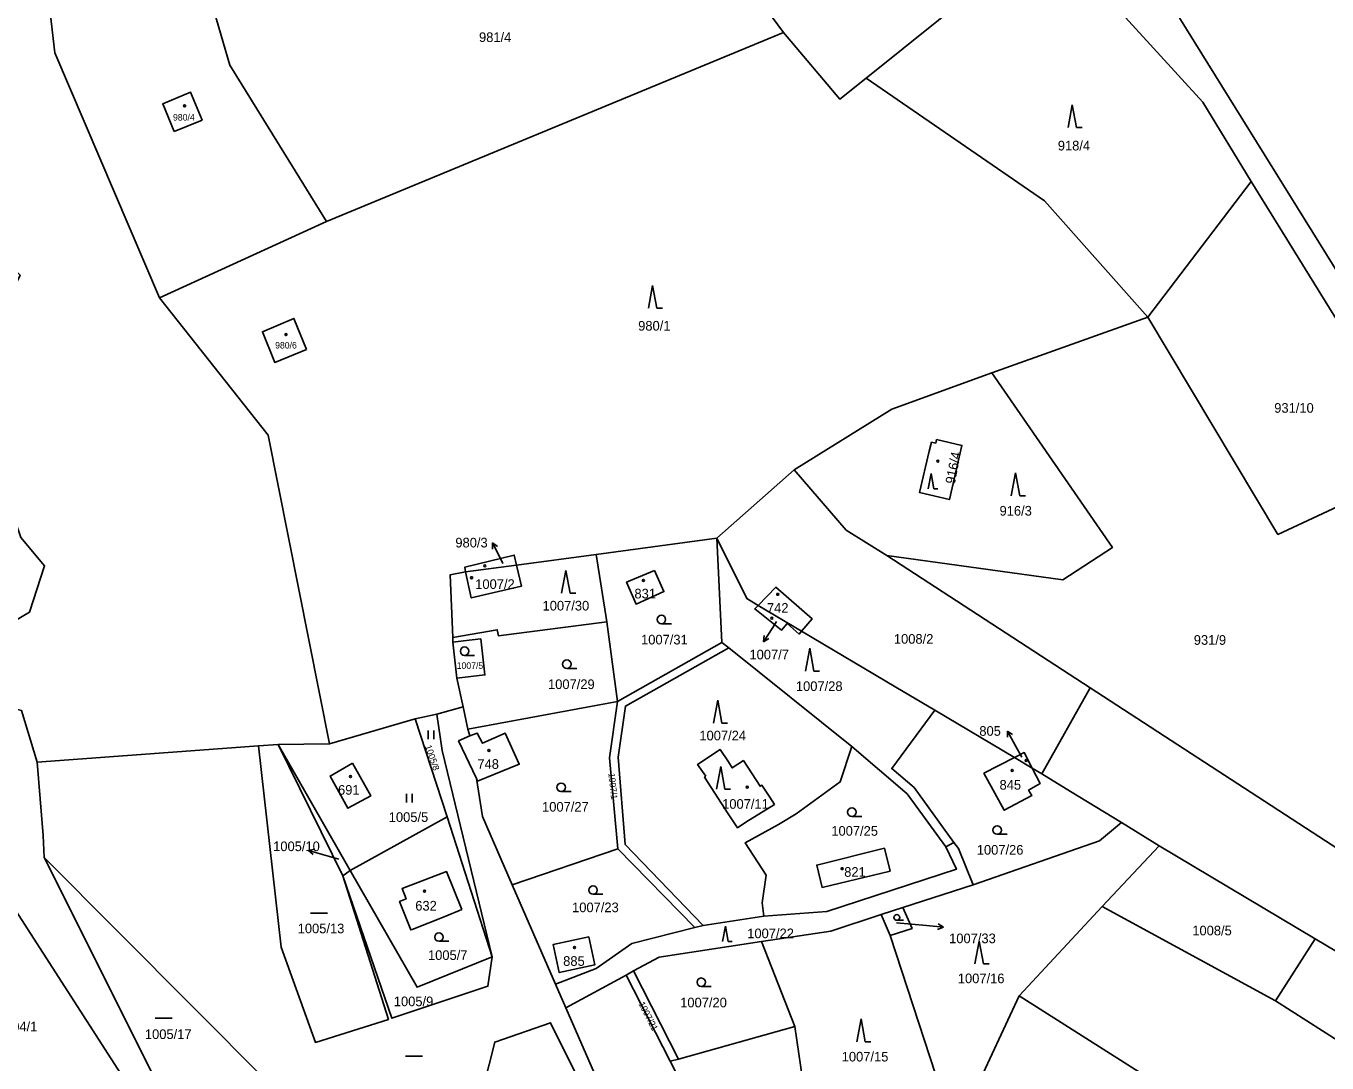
# Model space of a CAD drawing. Extents: x -725728 to -720881, y -1068679 to -1063504.
# Drawn here: x -723965.1 to -723736, y -1064419.4 to -1064236.7 of the extents above; entities that cross this region are included whole.
import ezdxf

# ---------------------------------------------------------------- set-up
doc = ezdxf.new("R2010")
doc.units = 0
for name, color, linetype in [('Hranice parcel', 7, 'Continuous'), ('Parcelní čísla', 7, 'Continuous'), ('Pop  PČ popisy', 7, 'Continuous'), ('Značky budov', 7, 'Continuous'), ('Značky kultur', 7, 'Continuous')]:
    doc.layers.add(name, color=color, linetype=linetype)

# ---------------------------------------------------------------- blocks, each defined once
blk = doc.blocks.new('4.02_3')
at = {"layer": 'Značky budov'}
blk.add_circle((-0.001, 0), 0.0175, dxfattribs=at)
blk = doc.blocks.new('4.02_4')
at = {"layer": 'Značky budov'}
blk.add_circle((-0.001, 0), 0.0175, dxfattribs=at)
blk = doc.blocks.new('1029_151')
at = {"layer": 'Pop  PČ popisy'}
for p, q in [((-0.288, 0.083), (-0.178, 0.103)), ((0, 0), (-0.288, 0.083)), ((-0.288, 0.083), (-0.206, 0.007))]:
    blk.add_line(p, q, dxfattribs=at)
blk = doc.blocks.new('1029_152')
at = {"layer": 'Pop  PČ popisy'}
for p, q in [((0, 0), (-0.163, -0.252)), ((-0.163, -0.252), (-0.151, -0.141)), ((-0.163, -0.252), (-0.067, -0.195))]:
    blk.add_line(p, q, dxfattribs=at)
blk = doc.blocks.new('1029_157')
at = {"layer": 'Pop  PČ popisy'}
for p, q in [((0, 0), (-0.136, 0.267)), ((-0.136, 0.267), (-0.046, 0.201)), ((-0.136, 0.267), (-0.135, 0.155))]:
    blk.add_line(p, q, dxfattribs=at)
blk = doc.blocks.new('1029_160')
at = {"layer": 'Pop  PČ popisy'}
for p, q in [((0.299, -0.026), (0.204, 0.032)), ((0, 0), (0.299, -0.026)), ((0.299, -0.026), (0.195, -0.067))]:
    blk.add_line(p, q, dxfattribs=at)
blk = doc.blocks.new('1029_185')
at = {"layer": 'Pop  PČ popisy'}
for p, q in [((0, 0), (-0.145, 0.262)), ((-0.145, 0.262), (-0.053, 0.199)), ((-0.145, 0.262), (-0.141, 0.151))]:
    blk.add_line(p, q, dxfattribs=at)
blk = doc.blocks.new('8.04')
at = {"layer": 'Značky kultur'}
blk.add_line((-0.15, 0), (0.15, 0), dxfattribs=at)
blk = doc.blocks.new('3.06_1')
at = {"layer": 'Značky kultur'}
for p, q in [((-0.051, 0), (-0.051, 0.15)), ((0.049, 0), (0.049, 0.15))]:
    blk.add_line(p, q, dxfattribs=at)
blk = doc.blocks.new('3.04_3')
at = {"layer": 'Značky kultur'}
blk.add_line((0.001, 0), (0.176, 0), dxfattribs=at)
blk.add_circle((0.001, 0.075), 0.075, dxfattribs=at)
blk = doc.blocks.new('3.04_2')
at = {"layer": 'Značky kultur'}
blk.add_line((0.001, 0), (0.176, 0), dxfattribs=at)
blk.add_circle((0.001, 0.075), 0.075, dxfattribs=at)
blk = doc.blocks.new('3.08_2')
at = {"layer": 'Značky kultur'}
for p, q in [((0, 0.4), (-0.075, 0)), ((0.075, 0), (0, 0.4)), ((0.075, 0), (0.175, 0))]:
    blk.add_line(p, q, dxfattribs=at)
blk = doc.blocks.new('3.08_3')
at = {"layer": 'Značky kultur'}
for p, q in [((0, 0.268), (-0.05, 0)), ((0.05, 0), (0, 0.268)), ((0.05, 0), (0.117, 0))]:
    blk.add_line(p, q, dxfattribs=at)
blk = doc.blocks.new('3.08_1')
at = {"layer": 'Značky kultur'}
for p, q in [((0, 0.4), (-0.075, 0)), ((0.075, 0), (0, 0.4)), ((0.075, 0), (0.175, 0))]:
    blk.add_line(p, q, dxfattribs=at)
blk = doc.blocks.new('3.04_4')
at = {"layer": 'Značky kultur'}
blk.add_line((0, 0), (0.118, 0), dxfattribs=at)
blk.add_circle((0, 0.05), 0.0502, dxfattribs=at)
blk = doc.blocks.new('8.04_1')
at = {"layer": 'Značky kultur'}
blk.add_line((-0.15, 0), (0.15, 0), dxfattribs=at)

msp = doc.modelspace()

# ---------------------------------------------------------------- linework, layer by layer
at = {"layer": 'Hranice parcel'}
for p, q in [((-723857.21, -1064202.88), (-723831.73, -1064237.82)), ((-723831.73, -1064237.82), (-723912.23, -1064271.13)), ((-723767.52, -1064287.95), (-723749.36, -1064264.08)), ((-723749.36, -1064264.08), (-723719.94, -1064311.71)), ((-723912.23, -1064271.13), (-723941.6, -1064284.56)), ((-723795.04, -1064297.78), (-723767.52, -1064287.95)), ((-723843.43, -1064326.92), (-723829.85, -1064314.89)), ((-723864.72, -1064329.77), (-723843.43, -1064326.92)), ((-723843.43, -1064326.92), (-723842.57, -1064345.29)), ((-723878.75, -1064331.64), (-723864.72, -1064329.77)), ((-723862.85, -1064341.63), (-723864.72, -1064329.77)), ((-723777.72, -1064353.26), (-723813.54, -1064329.96)), ((-723887.75, -1064332.85), (-723878.75, -1064331.64)), ((-723836.16, -1064338.74), (-723828.53, -1064343.28)), ((-723860.96, -1064355.7), (-723862.85, -1064341.63)), ((-723889.98, -1064345.21), (-723889.93, -1064344.42)), ((-723889.24, -1064351.58), (-723889.98, -1064345.21)), ((-723842.57, -1064345.29), (-723860.96, -1064355.7)), ((-723841.34, -1064346.2), (-723842.57, -1064345.29)), ((-723819.7, -1064363.62), (-723841.34, -1064346.2)), ((-723888.16, -1064356.59), (-723889.24, -1064351.58)), ((-723786.21, -1064368.4), (-723777.72, -1064353.26)), ((-723777.72, -1064353.26), (-723733.93, -1064381.76)), ((-723892.76, -1064357.9), (-723888.16, -1064356.59)), ((-723887.3, -1064360.56), (-723888.16, -1064356.59)), ((-723860.96, -1064355.7), (-723887.3, -1064360.56)), ((-723805.04, -1064357.22), (-723791.01, -1064365.55)), ((-723911.69, -1064363.16), (-723896.58, -1064358.73)), ((-723896.58, -1064358.73), (-723892.76, -1064357.9)), ((-723890.93, -1064376.01), (-723896.58, -1064358.73)), ((-723886.97, -1064361.75), (-723887.3, -1064360.56)), ((-723924.16, -1064363.49), (-723963.16, -1064366.36)), ((-723920.72, -1064363.24), (-723924.16, -1064363.49)), ((-723920.17, -1064398.95), (-723924.16, -1064363.49)), ((-723911.69, -1064363.16), (-723920.72, -1064363.24)), ((-723920.72, -1064363.24), (-723908.02, -1064385.45)), ((-723920.72, -1064363.24), (-723909.34, -1064386.4)), ((-723791.01, -1064365.55), (-723787.89, -1064367.4)), ((-723787.89, -1064367.4), (-723786.21, -1064368.4)), ((-723908.02, -1064385.45), (-723890.93, -1064376.01)), ((-723883.05, -1064400.69), (-723890.93, -1064376.01)), ((-723772.2, -1064377.02), (-723765.56, -1064381.11)), ((-723860.88, -1064381.63), (-723879.49, -1064387.95)), ((-723860.88, -1064381.63), (-723847.36, -1064395.51)), ((-723801.7, -1064380.51), (-723803.12, -1064381.3)), ((-723765.56, -1064381.11), (-723775.56, -1064391.82)), ((-723765.56, -1064381.11), (-723738.05, -1064397.47)), ((-723944.43, -1064427.42), (-723971.85, -1064384.94)), ((-723940.06, -1064426.79), (-723961.93, -1064383.14)), ((-723908.02, -1064385.45), (-723909.34, -1064386.4)), ((-723871.86, -1064405.48), (-723879.49, -1064387.95)), ((-723798.33, -1064387.99), (-723810.67, -1064391.97)), ((-723775.56, -1064391.82), (-723790.23, -1064407.53)), ((-723775.56, -1064391.82), (-723745.03, -1064408.42)), ((-723835.15, -1064393.48), (-723845.86, -1064395.12)), ((-723810.67, -1064391.97), (-723814.49, -1064393.23)), ((-723814.49, -1064393.23), (-723812.9, -1064396.91)), ((-723847.36, -1064395.51), (-723845.86, -1064395.12)), ((-723835.6, -1064397.97), (-723829.7, -1064412.94)), ((-723801.54, -1064431.78), (-723812.9, -1064396.91)), ((-723738.05, -1064397.47), (-723745.03, -1064408.42)), ((-723858.11, -1064403.15), (-723859.43, -1064403.87)), ((-723858.11, -1064403.15), (-723850.23, -1064418.67)), ((-723870.05, -1064409.66), (-723871.86, -1064405.48)), ((-723859.43, -1064403.87), (-723870.05, -1064409.66)), ((-723851.7, -1064419.07), (-723859.43, -1064403.87)), ((-723790.23, -1064407.53), (-723801.54, -1064431.78)), ((-723767.38, -1064422.03), (-723790.23, -1064407.53)), ((-723829.7, -1064412.94), (-723850.23, -1064418.67)), ((-723825.15, -1064444.37), (-723829.7, -1064412.94)), ((-723850.23, -1064418.67), (-723851.7, -1064419.07))]:
    msp.add_line(p, q, dxfattribs=at)
for points in [[(-723973.06, -1064129.05), (-723960.03, -1064241.43), (-723941.6, -1064284.56)], [(-723817.15, -1064245.86), (-723785.13, -1064220.15), (-723757.83, -1064250.08), (-723749.36, -1064264.08)], [(-723719.94, -1064311.71), (-723728.88, -1064288.54), (-723770.34, -1064221.7)], [(-723912.23, -1064271.13), (-723929.26, -1064243.59), (-723931.99, -1064234.13)], [(-723831.73, -1064237.82), (-723821.77, -1064249.57), (-723817.15, -1064245.86)], [(-723817.15, -1064245.86), (-723785.72, -1064267.49), (-723767.52, -1064287.95)], [(-723939.03, -1064255.26), (-723941.04, -1064250.36), (-723936.14, -1064248.35), (-723934.12, -1064253.25), (-723939.03, -1064255.26)], [(-723963.16, -1064366.36), (-723965.95, -1064357.26), (-723970.33, -1064356.2), (-723971.92, -1064344.26), (-723964.52, -1064339.95), (-723961.85, -1064331.79), (-723966.05, -1064326.76), (-723975.51, -1064299.18), (-723966.17, -1064280.6), (-723974.56, -1064271.84), (-723985.42, -1064257.75)], [(-723941.6, -1064284.56), (-723922.48, -1064308.74), (-723911.69, -1064363.16)], [(-723915.71, -1064293.67), (-723921.31, -1064295.95), (-723923.5, -1064290.53), (-723917.94, -1064288.19), (-723915.71, -1064293.67)], [(-723720.45, -1064339.2), (-723732.31, -1064320.52), (-723744.62, -1064326.24), (-723767.52, -1064287.95)], [(-723795.04, -1064297.78), (-723812.64, -1064304.18), (-723829.85, -1064314.89)], [(-723813.54, -1064329.96), (-723782.54, -1064334.26), (-723773.77, -1064328.54), (-723795.04, -1064297.78)], [(-723805.67, -1064309.97), (-723804.89, -1064310.15), (-723804.75, -1064309.54), (-723800.29, -1064310.56), (-723802.5, -1064320.11), (-723807.74, -1064318.88), (-723806.07, -1064311.58), (-723805.67, -1064309.97)], [(-723829.85, -1064314.89), (-723820.66, -1064325.48), (-723813.54, -1064329.96)], [(-723843.43, -1064326.92), (-723838.17, -1064337.55), (-723836.16, -1064338.74)], [(-723887.75, -1064332.85), (-723887.86, -1064332.02), (-723879.13, -1064329.9), (-723878.75, -1064331.64)], [(-723887.75, -1064332.85), (-723886.71, -1064337.43), (-723877.85, -1064335.35), (-723878.75, -1064331.64)], [(-723889.93, -1064344.42), (-723890.4, -1064333.34), (-723887.75, -1064332.85)], [(-723854.44, -1064332.58), (-723852.78, -1064336.33), (-723857.67, -1064338.52), (-723859.34, -1064334.68), (-723854.44, -1064332.58)], [(-723828.53, -1064343.28), (-723826.65, -1064341.12), (-723833.06, -1064335.55), (-723836.16, -1064338.74)], [(-723836.16, -1064338.74), (-723836.78, -1064339.37), (-723832.05, -1064343.09), (-723831.08, -1064341.96), (-723828.98, -1064343.8), (-723828.53, -1064343.28)], [(-723862.85, -1064341.63), (-723881.91, -1064344.14), (-723882.12, -1064343.03), (-723889.93, -1064344.42)], [(-723828.53, -1064343.28), (-723811.92, -1064353.14), (-723805.04, -1064357.22)], [(-723889.24, -1064351.58), (-723884.3, -1064350.99), (-723885.03, -1064344.65), (-723888.09, -1064345), (-723889.98, -1064345.21)], [(-723845.86, -1064395.12), (-723859.6, -1064380.88), (-723860.81, -1064365.47), (-723859.56, -1064356.5), (-723841.34, -1064346.2)], [(-723860.96, -1064355.7), (-723862.35, -1064365.6), (-723860.88, -1064381.63)], [(-723805.04, -1064357.22), (-723812.64, -1064367.5), (-723808.71, -1064370.85), (-723801.7, -1064380.51)], [(-723892.76, -1064357.9), (-723891.81, -1064364.34), (-723883.05, -1064400.69)], [(-723885.79, -1064369.27), (-723888.94, -1064362.62), (-723886.97, -1064361.75)], [(-723885.79, -1064369.27), (-723885.59, -1064369.74), (-723878.26, -1064366.74), (-723880.75, -1064361.24), (-723884.72, -1064363.03), (-723885.64, -1064361.24), (-723886.97, -1064361.75)], [(-723845.38, -1064368.86), (-723845.63, -1064369.02), (-723841.46, -1064375.45), (-723839.82, -1064377.91), (-723838.33, -1064376.92), (-723833.31, -1064373.8), (-723834.12, -1064372.52), (-723835.53, -1064370.43), (-723835.83, -1064370.62), (-723838.77, -1064366.09), (-723840.74, -1064367.38), (-723841.43, -1064366.31), (-723842.87, -1064364.13), (-723846.85, -1064366.76), (-723845.38, -1064368.86)], [(-723835.15, -1064393.48), (-723835.49, -1064391.13), (-723834.78, -1064386.3), (-723838.44, -1064380.56), (-723832.59, -1064377.34), (-723829.51, -1064375.44), (-723821.73, -1064369.85), (-723819.7, -1064363.62)], [(-723803.12, -1064381.3), (-723809.91, -1064371.96), (-723819.7, -1064363.62)], [(-723963.16, -1064366.36), (-723962.1, -1064379.26), (-723961.93, -1064383.14)], [(-723907.61, -1064366.52), (-723904.42, -1064372.3), (-723908.44, -1064374.5), (-723911.58, -1064368.82), (-723907.61, -1064366.52)], [(-723787.89, -1064367.4), (-723786.49, -1064370.11), (-723788.55, -1064371.31), (-723787.99, -1064372.25), (-723792.84, -1064374.84), (-723796.4, -1064368.32), (-723791.01, -1064365.55)], [(-723791.01, -1064365.55), (-723789.3, -1064364.67), (-723787.89, -1064367.4)], [(-723786.21, -1064368.4), (-723781.14, -1064371.52), (-723772.2, -1064377.02)], [(-723879.49, -1064387.95), (-723884.73, -1064375.91), (-723885.79, -1064369.27)], [(-723772.2, -1064377.02), (-723776.06, -1064380.21), (-723798.33, -1064387.99)], [(-723803.12, -1064381.3), (-723801.25, -1064385.22), (-723824.06, -1064392.66), (-723835.15, -1064393.48)], [(-723812.93, -1064385.56), (-723824.91, -1064388.43), (-723825.87, -1064384.5), (-723813.94, -1064381.53), (-723812.93, -1064385.56)], [(-723798.33, -1064387.99), (-723800.88, -1064381.56), (-723801.7, -1064380.51)], [(-723961.93, -1064383.14), (-723922.57, -1064422.71), (-723918.99, -1064426.16)], [(-723909.34, -1064386.4), (-723901.29, -1064411.7), (-723914.16, -1064415.75), (-723920.17, -1064398.95)], [(-723883.05, -1064400.69), (-723883.79, -1064405.85), (-723900.67, -1064411.49), (-723909.34, -1064386.4)], [(-723908.02, -1064385.45), (-723896.26, -1064406.01), (-723883.05, -1064400.69)], [(-723888.39, -1064392.35), (-723891.47, -1064393.59), (-723897.09, -1064395.82), (-723897.37, -1064395.93), (-723899.32, -1064390.9), (-723898.19, -1064390.47), (-723898.9, -1064388.65), (-723891.09, -1064385.63), (-723888.39, -1064392.35)], [(-723814.49, -1064393.23), (-723823.36, -1064396.12), (-723835.6, -1064397.97)], [(-723812.9, -1064396.91), (-723809.08, -1064395.66), (-723810.67, -1064391.97)], [(-723847.36, -1064395.51), (-723858.4, -1064398.3), (-723864.7, -1064402.71), (-723871.86, -1064405.48)], [(-723866.03, -1064397.13), (-723864.97, -1064402.08), (-723871.21, -1064403.43), (-723872.27, -1064398.46), (-723866.03, -1064397.13)], [(-723835.6, -1064397.97), (-723853.63, -1064400.71), (-723858.11, -1064403.15)], [(-723570.27, -1064466.54), (-723587.38, -1064463), (-723640.57, -1064447.58), (-723669.99, -1064436.48), (-723708.92, -1064414.8), (-723738.05, -1064397.47)], [(-723856.42, -1064445.12), (-723859.73, -1064433.33), (-723870.05, -1064409.66)], [(-723745.03, -1064408.42), (-723700.88, -1064436.6), (-723662.1, -1064457.1), (-723606.81, -1064475.07), (-723575.35, -1064482.3)], [(-723878.16, -1064454.75), (-723880.92, -1064445.82), (-723885.62, -1064427.75), (-723882.58, -1064415.67), (-723872.75, -1064412.27), (-723856.42, -1064445.12)], [(-723841.96, -1064447.11), (-723846.81, -1064428.73), (-723851.7, -1064419.07)]]:
    msp.add_lwpolyline(points, dxfattribs=at)
at = {"layer": 'Pop  PČ popisy'}
for p, q in [((-723881.13, -1064331.36), (-723881.63, -1064330.37)), ((-723832.95, -1064341.6), (-723833.62, -1064342.63)), ((-723789.73, -1064365.48), (-723790.83, -1064363.5)), ((-723910.05, -1064383.44), (-723912.51, -1064382.73)), ((-723811.83, -1064394.7), (-723806.53, -1064395.17))]:
    msp.add_line(p, q, dxfattribs=at)

# ---------------------------------------------------------------- block references
at = {"layer": 'Pop  PČ popisy', "xscale": 10, "yscale": 10}
for name, p in [('1029_157', (-723881.63, -1064330.37)), ('1029_152', (-723833.62, -1064342.63)), ('1029_185', (-723790.83, -1064363.5)), ('1029_151', (-723912.51, -1064382.73)), ('1029_160', (-723806.53, -1064395.17))]:
    msp.add_blockref(name, p, dxfattribs=at)
at = {"layer": 'Značky budov', "xscale": 10, "yscale": 10}
for name, p in [('4.02_3', (-723937.18, -1064250.74)), ('4.02_3', (-723919.33, -1064291.04)), ('4.02_3', (-723804.5, -1064313.33)), ('4.02_3', (-723884.32, -1064331.78)), ('4.02_3', (-723886.63, -1064333.87)), ('4.02_3', (-723856.39, -1064334.34)), ('4.02_3', (-723832.73, -1064336.8)), ('4.02_3', (-723833.76, -1064341.02)), ('4.02_3', (-723883.58, -1064364.29)), ('4.02_3', (-723788.94, -1064366.07)), ('4.02_4', (-723907.97, -1064368.91)), ('4.02_3', (-723791.43, -1064367.82)), ('4.02_3', (-723838.08, -1064370.76)), ('4.02_4', (-723821.38, -1064385.13)), ('4.02_3', (-723894.93, -1064389.09)), ('4.02_3', (-723868.5, -1064399.02))]:
    msp.add_blockref(name, p, dxfattribs=at)
at = {"layer": 'Značky kultur', "xscale": 10, "yscale": 10}
for name, p in [('3.08_1', (-723780.85, -1064254.57)), ('3.08_2', (-723854.76, -1064286.41)), ('3.08_3', (-723805.73, -1064318.2)), ('3.08_2', (-723790.85, -1064319.42)), ('3.08_1', (-723870.05, -1064336.6)), ('3.04_2', (-723853.23, -1064341.97)), ('3.04_2', (-723887.89, -1064347.57)), ('3.04_2', (-723869.89, -1064349.84)), ('3.08_1', (-723827.1, -1064350.31)), ('3.08_1', (-723843.3, -1064359.47)), ('3.06_1', (-723893.81, -1064362.31)), ('3.08_2', (-723842.77, -1064371.13)), ('3.04_2', (-723870.89, -1064371.55)), ('3.06_1', (-723897.6, -1064373.46)), ('3.04_3', (-723819.68, -1064375.91)), ('3.04_2', (-723794.09, -1064379.07)), ('3.04_3', (-723865.27, -1064389.65)), ('8.04_1', (-723913.55, -1064392.97)), ('3.04_4', (-723811.75, -1064394.21)), ('3.04_3', (-723892.41, -1064397.92)), ('3.08_3', (-723841.94, -1064397.95)), ('3.08_2', (-723797.24, -1064401.92)), ('3.04_3', (-723846.2, -1064405.89)), ('8.04_1', (-723940.9, -1064411.44)), ('3.08_1', (-723818.06, -1064415.61)), ('8.04', (-723896.82, -1064418.16))]:
    msp.add_blockref(name, p, dxfattribs=at)

# ---------------------------------------------------------------- texts
at = {"layer": 'Parcelní čísla'}
for s, height, p in [('981/4', 1.7, (-723885.34, -1064239.5)), ('980/4', 1.14, (-723939.24, -1064253.34)), ('918/4', 1.7, (-723783.4, -1064258.6)), ('980/1', 1.7, (-723857.31, -1064290.34)), ('980/6', 1.14, (-723921.25, -1064293.49)), ('931/10', 1.7, (-723745.28, -1064304.81)), ('916/3', 1.7, (-723793.66, -1064322.93)), ('980/3', 1.7, (-723889.51, -1064328.54)), ('1007/2', 1.7, (-723886.01, -1064335.85)), ('831', 1.7, (-723857.97, -1064337.52)), ('1007/30', 1.7, (-723874.15, -1064339.65)), ('742', 1.7, (-723834.63, -1064340.05)), ('1007/31', 1.7, (-723856.8, -1064345.63)), ('1008/2', 1.7, (-723812.27, -1064345.5)), ('931/9', 1.7, (-723759.45, -1064345.69)), ('1007/7', 1.7, (-723837.71, -1064348.26)), ('1007/5', 1.14, (-723889.27, -1064349.93)), ('1007/29', 1.7, (-723873.19, -1064353.49)), ('1007/28', 1.7, (-723829.53, -1064353.83)), ('1007/24', 1.7, (-723846.53, -1064362.53)), ('805', 1.7, (-723797.22, -1064361.72)), ('748', 1.7, (-723885.63, -1064367.54)), ('691', 1.7, (-723910.17, -1064372.1)), ('845', 1.7, (-723793.66, -1064371.21)), ('1007/27', 1.7, (-723874.24, -1064375.08)), ('1007/11', 1.7, (-723842.52, -1064374.58)), ('1005/5', 1.7, (-723901.24, -1064376.89)), ('1007/25', 1.7, (-723823.29, -1064379.33)), ('1005/10', 1.7, (-723921.6, -1064382.04)), ('1007/26', 1.7, (-723797.67, -1064382.66)), ('821', 1.7, (-723821.02, -1064386.56)), ('632', 1.7, (-723896.57, -1064392.51)), ('1007/23', 1.7, (-723868.95, -1064392.8)), ('1005/13', 1.7, (-723917.28, -1064396.51)), ('1007/22', 1.7, (-723838.1, -1064397.38)), ('1007/33', 1.7, (-723802.54, -1064398.26)), ('1008/5', 1.7, (-723759.71, -1064396.88)), ('1005/7', 1.7, (-723894.33, -1064401.21)), ('885', 1.7, (-723870.52, -1064402.25)), ('1007/16', 1.7, (-723801.01, -1064405.31)), ('1005/9', 1.7, (-723900.35, -1064409.36)), ('1007/20', 1.7, (-723849.91, -1064409.56)), ('1004/1', 1.7, (-723970.09, -1064413.79)), ('1005/17', 1.7, (-723944.19, -1064415.14)), ('1007/15', 1.7, (-723821.46, -1064419.1))]:
    msp.add_text(s, height=height, dxfattribs=at).set_placement(p)
for s, height, rotation, p in [('916/4', 1.7, 79, (-723801.55, -1064317.47)), ('1005/8', 1.14, 289, (-723894.86, -1064363.55)), ('1007/1', 1.14, 276, (-723862.56, -1064368.33)), ('1007/21', 1.14, 297, (-723857.29, -1064408.92))]:
    msp.add_text(s, height=height, rotation=rotation, dxfattribs=at).set_placement(p)

doc.saveas('drawing.dxf')
